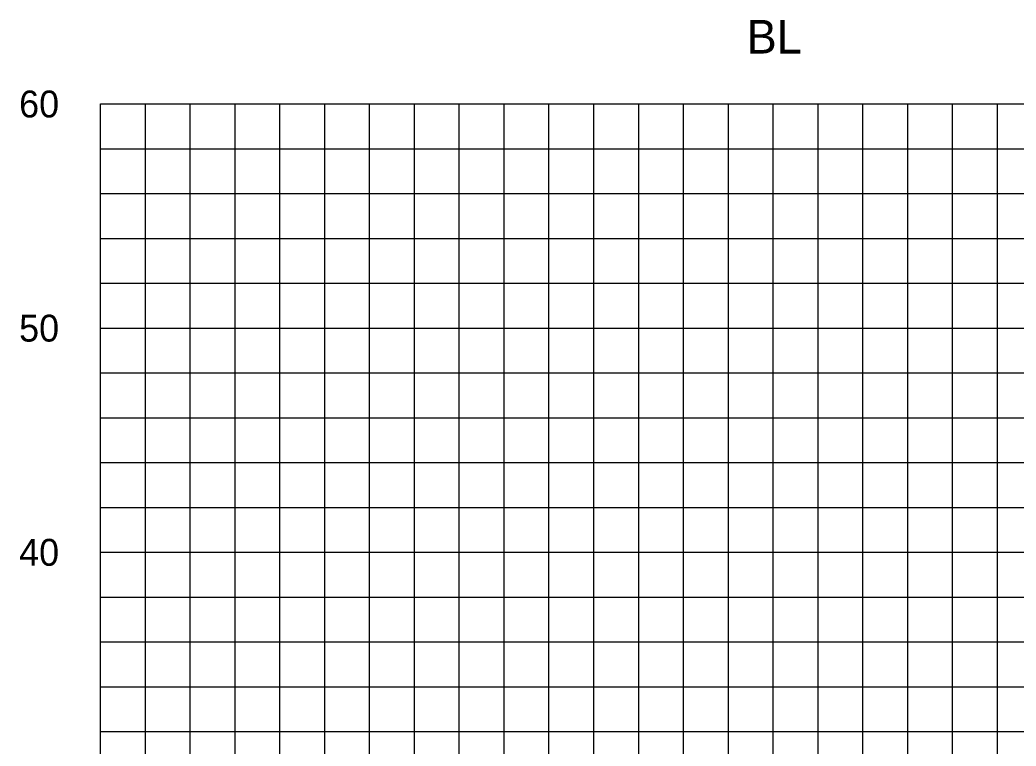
# Model space of a CAD drawing. Extents: x 2193008 to 2198143, y 1236112 to 1237864.
# Drawn here: x 2197694.94 to 2197739.37, y 1237194.46 to 1237226.86 of the extents above; entities that cross this region are included whole.
import ezdxf

# ---------------------------------------------------------------- set-up
doc = ezdxf.new("R2010")
doc.units = 0
for name, color, linetype in [('31', 7, 'Continuous'), ('60', 7, 'Continuous'), ('M-ROADS', 7, 'Continuous')]:
    doc.layers.add(name, color=color, linetype=linetype)

msp = doc.modelspace()

# ---------------------------------------------------------------- linework, layer by layer
at = {"layer": '60'}
msp.add_line((2197698.54, 1237163.106), (2197698.54, 1237223.106), dxfattribs=at)
at = {"layer": 'M-ROADS'}
for p, q in [((2197698.54, 1237223.106), (2197828.54, 1237223.106)), ((2197700.54, 1237163.106), (2197700.54, 1237223.106)), ((2197702.54, 1237163.106), (2197702.54, 1237223.106)), ((2197704.54, 1237163.106), (2197704.54, 1237223.106)), ((2197706.54, 1237163.106), (2197706.54, 1237223.106)), ((2197708.54, 1237163.106), (2197708.54, 1237223.106)), ((2197710.54, 1237163.106), (2197710.54, 1237223.106)), ((2197712.54, 1237163.106), (2197712.54, 1237223.106)), ((2197714.54, 1237163.106), (2197714.54, 1237223.106)), ((2197716.54, 1237163.106), (2197716.54, 1237223.106)), ((2197718.54, 1237163.106), (2197718.54, 1237223.106)), ((2197720.54, 1237163.106), (2197720.54, 1237223.106)), ((2197722.54, 1237163.106), (2197722.54, 1237223.106)), ((2197724.54, 1237163.106), (2197724.54, 1237223.106)), ((2197726.54, 1237163.106), (2197726.54, 1237223.106)), ((2197728.54, 1237163.106), (2197728.54, 1237223.106)), ((2197730.54, 1237163.106), (2197730.54, 1237223.106)), ((2197732.54, 1237163.106), (2197732.54, 1237223.106)), ((2197734.54, 1237163.106), (2197734.54, 1237223.106)), ((2197736.54, 1237163.106), (2197736.54, 1237223.106)), ((2197738.54, 1237163.106), (2197738.54, 1237223.106)), ((2197698.54, 1237221.106), (2197828.54, 1237221.106)), ((2197698.54, 1237219.106), (2197828.54, 1237219.106)), ((2197698.54, 1237217.106), (2197828.54, 1237217.106)), ((2197698.54, 1237215.106), (2197828.54, 1237215.106)), ((2197698.54, 1237213.106), (2197828.54, 1237213.106)), ((2197698.54, 1237211.106), (2197828.54, 1237211.106)), ((2197698.54, 1237209.106), (2197828.54, 1237209.106)), ((2197698.54, 1237207.106), (2197828.54, 1237207.106)), ((2197698.54, 1237205.106), (2197828.54, 1237205.106)), ((2197698.54, 1237203.106), (2197828.54, 1237203.106)), ((2197698.54, 1237201.106), (2197828.54, 1237201.106)), ((2197698.54, 1237199.106), (2197828.54, 1237199.106)), ((2197698.54, 1237197.106), (2197828.54, 1237197.106)), ((2197698.54, 1237195.106), (2197828.54, 1237195.106))]:
    msp.add_line(p, q, dxfattribs=at)

# ---------------------------------------------------------------- texts
at = {"layer": '31'}
for s, p in [('60', (2197694.906, 1237222.506)), ('50', (2197694.906, 1237212.506)), ('40', (2197694.906, 1237202.506))]:
    msp.add_text(s, height=1.2, dxfattribs=at).set_placement(p)
at = {"layer": '60'}
msp.add_text('BL', height=1.5, dxfattribs=at).set_placement((2197727.359, 1237225.356))

doc.saveas('drawing.dxf')
